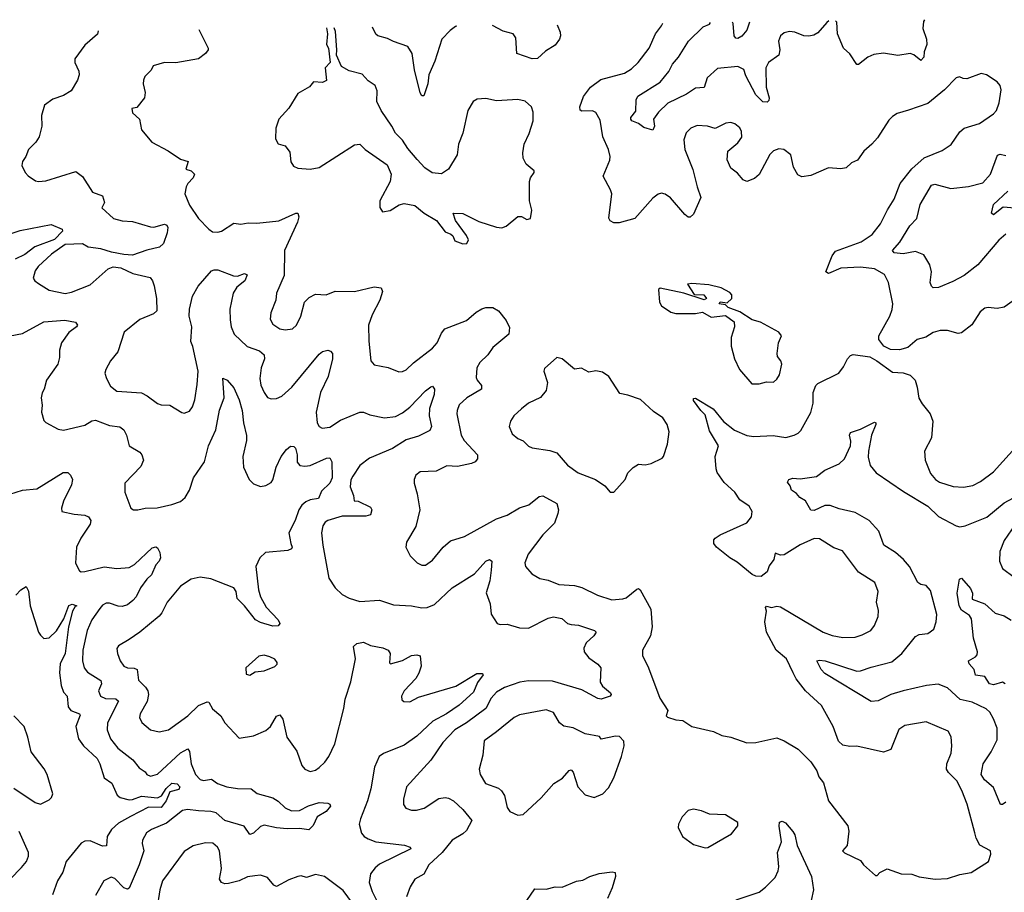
# Model space of a CAD drawing. Extents: x 1771496 to 1971148, y 471553 to 643630.
# Tile 275 of 656: x 1782989 to 1788536, y 637291 to 642206. Entities that reach past the tile are written whole.
import ezdxf

# ---------------------------------------------------------------- set-up
doc = ezdxf.new("R2010")
doc.units = 0

msp = doc.modelspace()

# ---------------------------------------------------------------- linework, layer by layer
at = {"layer": '0CON10XD'}
for points in [[(1787791.4, 640995), (1787838.9, 641055), (1787876.7, 641135), (1787914.4, 641195), (1787948, 641282), (1788014.7, 641365.3), (1788085, 641427.1), (1788185, 641468.8), (1788236.8, 641503.2), (1788285, 641573.3), (1788310, 641595), (1788395, 641621.4), (1788473.8, 641675), (1788492.5, 641695), (1788506.4, 641736.4), (1788518.7, 641811.3), (1788512.9, 641835), (1788495, 641855.7), (1788435, 641894.2), (1788405, 641902.9), (1788325, 641873.3), (1788303.6, 641873.6), (1788283, 641883), (1788265, 641878.8), (1788199.3, 641810.7), (1788105, 641734), (1787996.2, 641696.2), (1787932.7, 641677.3), (1787905, 641661.2), (1787885, 641640), (1787820.5, 641539.5), (1787790, 641505), (1787744.2, 641465), (1787708.8, 641415), (1787675, 641398.8), (1787645, 641372), (1787615, 641366.2), (1787545, 641370.8), (1787445, 641328.6), (1787395, 641320), (1787372.3, 641332.3), (1787348.8, 641375), (1787333.3, 641445), (1787293.9, 641473.9), (1787265, 641478.8), (1787235, 641466), (1787215, 641446.2), (1787155, 641333.8), (1787128.3, 641311.7), (1787085, 641293.8), (1787065, 641303.8), (1787031.7, 641341.7), (1786995, 641368.6), (1786973.4, 641416.6), (1786977.5, 641465), (1787035, 641512), (1787056.6, 641543.4), (1787055.8, 641575), (1787046.1, 641596.1), (1787018.3, 641618.3), (1786995, 641625.7), (1786966.8, 641623.2), (1786907.3, 641592.7), (1786864.2, 641605.8), (1786805, 641608.9), (1786768.8, 641595), (1786742.6, 641567.4), (1786730.7, 641529.3), (1786735.6, 641475), (1786781.4, 641361.4), (1786804.6, 641264.6), (1786825.6, 641205), (1786785, 641110), (1786765, 641094), (1786755, 641094.2), (1786735, 641109.2), (1786655, 641203.1), (1786625, 641223.1), (1786605, 641227.8), (1786585, 641223.1), (1786555, 641200), (1786454, 641086), (1786365, 641060.8), (1786335, 641061.2), (1786315, 641073.3), (1786308, 641088), (1786324.2, 641225), (1786317.9, 641247.9), (1786275.6, 641325), (1786312.9, 641415), (1786314.4, 641435), (1786305.5, 641475), (1786274, 641545), (1786258.9, 641638.9), (1786235, 641682.9), (1786215, 641691.8), (1786155, 641690), (1786145.7, 641695.7), (1786144.5, 641715), (1786165, 641772.5), (1786205, 641825.6), (1786262.2, 641867.8), (1786395, 641904.4), (1786435, 641928.1), (1786472.5, 641965), (1786534.4, 642045.6), (1786570, 642125), (1786605, 642171.2), (1786611.7, 642185.4)], [(1787547.3, 642198.2), (1787535, 642190), (1787485, 642132), (1787462.4, 642117.6), (1787435, 642111.9), (1787405.7, 642114.3), (1787355, 642135.6), (1787325, 642139.4), (1787295, 642131.9), (1787275.4, 642114.6), (1787264.3, 642085), (1787271.5, 642035), (1787265.6, 642005), (1787207.1, 641965), (1787192.7, 641935), (1787193.9, 641825), (1787210, 641765), (1787208.8, 641751.2), (1787199.7, 641740.3), (1787175, 641743.6), (1787135, 641781.8), (1787079.1, 641889.1), (1787067.9, 641925), (1787035, 641941.7), (1786919.1, 641930.9), (1786861.5, 641878.5), (1786845, 641824.3), (1786795, 641819.6), (1786745, 641786.8), (1786639.1, 641735), (1786587.1, 641685), (1786559.6, 641645), (1786565.4, 641605), (1786555, 641583.8), (1786505, 641598.6), (1786475, 641620), (1786436.7, 641635), (1786431.2, 641645), (1786432, 641655), (1786459.5, 641690.5), (1786461.2, 641755), (1786471.9, 641775), (1786596, 641854), (1786645.7, 641914.3), (1786666.6, 641955), (1786700.7, 641995), (1786757.3, 642085), (1786838.6, 642165), (1786875, 642180), (1786880.7, 642189.1)], [(1787099.7, 642192.1), (1787085, 642146), (1787057.1, 642112.9), (1787035, 642100), (1787022.4, 642102.4), (1787014.5, 642114.5), (1787008.5, 642185), (1787004.6, 642190.8)], [(1788085.4, 642205.5), (1788080.8, 642195), (1788075.8, 642155), (1788096.7, 642095), (1788100, 642065), (1788084.2, 642025), (1788082.2, 641995), (1788066.2, 641975), (1788025, 642007.1), (1788005, 642014.4), (1787935.6, 642004.4), (1787855, 642016.5), (1787800.3, 642010.3), (1787766.2, 641995), (1787715, 641952.5), (1787705, 641952.5), (1787665, 642013.3), (1787628.8, 642045), (1787596.2, 642125), (1787591.7, 642191.7), (1787585.3, 642198.7)], [(1783431.3, 642142), (1783426.5, 642123.5), (1783355, 642061.5), (1783299.5, 641985), (1783299.4, 641965), (1783321.1, 641915), (1783323.1, 641895), (1783314.4, 641865.6), (1783278.8, 641805), (1783235, 641779.2), (1783175, 641757.5), (1783127.5, 641725), (1783111.2, 641665), (1783113.8, 641605), (1783098.8, 641545), (1783080, 641515), (1783038.8, 641475), (1783023.3, 641435), (1783004.1, 641405.9), (1783001.2, 641385), (1783020, 641345), (1783036.8, 641326.8), (1783078.1, 641298.1), (1783095, 641294.3), (1783135, 641297.8), (1783305, 641349.6), (1783342.7, 641322.7), (1783398.5, 641235), (1783455, 641213.8), (1783466.5, 641175), (1783451.4, 641145), (1783516.9, 641085), (1783565, 641072.5), (1783625, 641068.2), (1783725, 641038.7), (1783745, 641037.8), (1783805, 641053.1), (1783817.4, 641047.4), (1783823.1, 641035), (1783820, 641005), (1783799.2, 640945), (1783776.6, 640923.4), (1783705, 640907.5), (1783625, 640879.5), (1783575, 640882.2), (1783505, 640895.5), (1783445.3, 640915.3), (1783375, 640924.1), (1783342.8, 640942.7), (1783245, 640940), (1783168.2, 640885), (1783091.9, 640815), (1783075, 640791.2), (1783065, 640750), (1783073.8, 640735), (1783095, 640718.8), (1783155, 640682.9), (1783245, 640663.3), (1783281.2, 640671.2), (1783385, 640713.1), (1783487.8, 640802.2), (1783515, 640814.4), (1783557.9, 640807.9), (1783626.8, 640776.8), (1783722.9, 640752.9), (1783737.1, 640735), (1783746.4, 640706.4), (1783759.4, 640635), (1783762, 640565), (1783741.7, 640548.3), (1783665, 640517.1), (1783578, 640445), (1783540.8, 640335), (1783500, 640285), (1783473.8, 640235), (1783468.8, 640215), (1783478, 640185), (1783500.9, 640140.9), (1783535, 640114), (1783675, 640103.1), (1783707, 640087), (1783765, 640043.8), (1783785, 640036.2), (1783835, 640034), (1783902.3, 639992.3), (1783915, 639990), (1783945, 640000), (1783962, 640025), (1783975.7, 640065), (1783988.9, 640151.1), (1783994.3, 640225.7), (1783963.6, 640365), (1783952.4, 640392.4), (1783957.9, 640475), (1783943.3, 640535), (1783945.5, 640575), (1783962.4, 640647.6), (1783994.7, 640705.3), (1784069.7, 640790.3), (1784085, 640797.5), (1784105, 640797.1), (1784192.5, 640762.5), (1784215, 640761.2), (1784255, 640775.4), (1784269.3, 640769.3), (1784257.5, 640735), (1784211.5, 640698.5), (1784191.6, 640665), (1784172, 640575), (1784173.4, 640515), (1784180, 640475), (1784196.2, 640435), (1784270.8, 640365), (1784339.9, 640339.9), (1784365, 640318.8), (1784367.5, 640295), (1784349.5, 640245), (1784340.6, 640185), (1784347.6, 640147.6), (1784366.4, 640106.4), (1784385, 640078), (1784405, 640069.2), (1784435, 640071.4), (1784465, 640084.3), (1784521.5, 640135), (1784675, 640322.5), (1784695, 640335.8), (1784725, 640343.8), (1784738.8, 640338.8), (1784751.2, 640325), (1784750, 640295), (1784726.9, 640195), (1784683.2, 640105), (1784659.2, 639995), (1784664, 639934), (1784675, 639914.3), (1784693.3, 639905), (1784735, 639911.3), (1784795, 639950.7), (1784905, 639994.3), (1784925, 639995.8), (1784960.9, 639980.9), (1785042.9, 639962.9), (1785105, 639970), (1785145, 639990.4), (1785186.8, 640023.2), (1785275, 640115.6), (1785305, 640138), (1785315, 640141.2), (1785325.5, 640124.5), (1785323.9, 640095), (1785296.4, 640015), (1785294.7, 639974.7), (1785308.2, 639915), (1785298.9, 639891.1), (1785235, 639860), (1785165, 639838.7), (1785089.7, 639790.3), (1784960, 639735), (1784905.4, 639695), (1784864.6, 639635), (1784855, 639613.3), (1784850.5, 639575), (1784869.4, 639525), (1784872.5, 639495), (1784895, 639494), (1784965, 639459.4), (1784972.5, 639445), (1784965, 639417.5), (1784939.3, 639409.3), (1784805, 639410), (1784725, 639384.2), (1784710, 639375), (1784695.8, 639355), (1784689.4, 639315), (1784696.4, 639245), (1784730.2, 639060.2), (1784765.8, 639005), (1784805, 638968.6), (1784845, 638946.9), (1784905, 638928.1), (1785015, 638935.6), (1785095, 638910.6), (1785195, 638903.8), (1785255, 638892.1), (1785285, 638894.6), (1785325, 638911.2), (1785424.3, 639005.7), (1785550, 639085), (1785614.4, 639155), (1785635, 639165.4), (1785647.8, 639155), (1785644.5, 639105), (1785636.4, 639045), (1785616.9, 638976.9), (1785638.2, 638915), (1785645, 638856.7), (1785678.8, 638805), (1785695, 638798.6), (1785735, 638801.3), (1785805, 638780), (1785855, 638778.6), (1785965, 638835.6), (1785995, 638841.8), (1786043.1, 638833.1), (1786075.4, 638805.4), (1786095, 638798.5), (1786136.2, 638796.2), (1786227.5, 638765), (1786235.9, 638755.9), (1786223.8, 638735), (1786180.8, 638695), (1786166.2, 638665), (1786168, 638645), (1786195, 638610.8), (1786246, 638576), (1786263.3, 638555), (1786259.4, 638475), (1786272.1, 638452.1), (1786317.1, 638415), (1786320.8, 638405), (1786314.4, 638395.6), (1786265, 638378.8), (1786245, 638381.5), (1786155, 638430.3), (1785989.4, 638479.4), (1785855, 638482.4), (1785805.7, 638474.3), (1785719.2, 638445), (1785675, 638417.5), (1785645, 638384.4), (1785614.8, 638325.2), (1785505.5, 638245), (1785439.1, 638205), (1785372.3, 638135), (1785305, 638034.2), (1785168, 637885), (1785150, 637815), (1785151.2, 637785), (1785164.2, 637764.2), (1785195, 637754), (1785224.2, 637754.2), (1785266.3, 637763.7), (1785350.8, 637819.2), (1785385, 637824.6), (1785405, 637821.2), (1785432.9, 637805), (1785485, 637757.1), (1785535.5, 637695), (1785505, 637639.1), (1785485, 637620.4), (1785425, 637584.3), (1785368.9, 637515), (1785293.1, 637445), (1785265, 637393.1), (1785215, 637364), (1785189.3, 637320.7), (1785167.8, 637265)], [(1783997.3, 642149.8), (1784050, 642045), (1784051.2, 642035), (1784035.5, 642014.5), (1783995, 641984.4), (1783867.3, 641962.7), (1783803.6, 641963.6), (1783740, 641945), (1783729.3, 641920.7), (1783693.8, 641886.2), (1783686.2, 641865), (1783684, 641845), (1783696.2, 641795), (1783691.2, 641765), (1783649.3, 641710.7), (1783620, 641705), (1783625, 641680), (1783663.3, 641645), (1783674, 641585), (1783732.5, 641515), (1783825, 641467.8), (1783895, 641420.8), (1783937.5, 641407.5), (1783923.9, 641363.9), (1783955, 641353.8), (1783973.8, 641335), (1783965.6, 641315), (1783936.6, 641283.4), (1783925.6, 641265), (1783919.2, 641225), (1783945, 641160), (1783995.8, 641085.8), (1784053.8, 641025), (1784075, 641010.8), (1784105, 641008.1), (1784125, 641014.4), (1784195, 641059.2), (1784234.4, 641054.4), (1784275, 641062.2), (1784325, 641060), (1784447.6, 641072.4), (1784545, 641116), (1784555.7, 641115.7), (1784561.1, 641095), (1784554.5, 641065), (1784479.5, 640905), (1784478.1, 640765), (1784435.8, 640665), (1784432, 640625), (1784403.8, 640555), (1784399.3, 640519.3), (1784415, 640490), (1784453.3, 640465), (1784485, 640458.6), (1784525, 640464.3), (1784547.5, 640485), (1784572.5, 640535), (1784592.5, 640615), (1784618.9, 640641.1), (1784655, 640660), (1784715, 640656.7), (1784765, 640676.7), (1784875, 640674.2), (1784985, 640701.1), (1785025.6, 640695.6), (1785033.1, 640675), (1785017.8, 640625), (1784975, 640542.5), (1784954.2, 640485), (1784955.6, 640395), (1784967.5, 640285), (1784985, 640261.2), (1785065, 640246.9), (1785125, 640222.9), (1785145, 640223.1), (1785165, 640233.1), (1785206.8, 640273.2), (1785315, 640355.6), (1785341.1, 640385), (1785365, 640440), (1785384, 640465), (1785505, 640510.8), (1785560.9, 640559.1), (1785592.1, 640577.9), (1785615, 640584.2), (1785655, 640583.8), (1785686.2, 640565), (1785729.3, 640510.7), (1785747.3, 640472.7), (1785743.3, 640435), (1785655, 640359.6), (1785625, 640318.2), (1785580.8, 640275), (1785564.7, 640245), (1785560.5, 640190.5), (1785565.6, 640175), (1785590.6, 640145), (1785590.8, 640125), (1785507.1, 640075), (1785465, 640035.8), (1785452.5, 640005), (1785451.4, 639985), (1785475.4, 639865.4), (1785493.5, 639835), (1785567.8, 639755), (1785568.6, 639731.4), (1785555.4, 639714.6), (1785533.3, 639705), (1785455, 639689.2), (1785395, 639691.8), (1785335, 639663.1), (1785245, 639658), (1785220.5, 639639.5), (1785210, 639615), (1785210, 639595), (1785228, 639535), (1785242, 639445), (1785219.7, 639350.3), (1785167.7, 639262.3), (1785163.3, 639235), (1785188.8, 639185), (1785227.3, 639147.3), (1785255, 639133.8), (1785275, 639134), (1785315, 639161.2), (1785374.2, 639235), (1785415, 639270.8), (1785495, 639294), (1785675, 639393.4), (1785734.7, 639415.3), (1785805, 639456.2), (1785857.1, 639472.9), (1785915, 639520.8), (1785935, 639522.9), (1786015, 639480), (1786024, 639445), (1786020, 639425), (1786000.6, 639369.4), (1785935, 639304.2), (1785852.5, 639195), (1785834.1, 639145.9), (1785838.8, 639125), (1785873.3, 639085), (1785918.3, 639058.3), (1785965, 639048.6), (1786025, 639023.6), (1786115, 639018.2), (1786155, 639007.8), (1786243.3, 638965), (1786325, 638938.1), (1786387.2, 638942.8), (1786405, 638949.4), (1786465, 638998.8), (1786475, 639001.2), (1786485, 638993.8), (1786543.3, 638885), (1786551.4, 638785), (1786542, 638735), (1786497.5, 638655), (1786498, 638625), (1786531.2, 638555), (1786594.5, 638384.5), (1786640, 638315), (1786630, 638285), (1786637.7, 638277.7), (1786685, 638261.5), (1786725, 638258.1), (1786775, 638224.3), (1786897.2, 638197.2), (1786945, 638174.4), (1786994.5, 638164.5), (1787085, 638132.5), (1787135, 638134.2), (1787255, 638161.2), (1787295, 638144), (1787375, 638097.1), (1787445.2, 638025.2), (1787478.9, 637975), (1787490.7, 637940.7), (1787517.4, 637907.4), (1787546, 637806), (1787654.2, 637665), (1787660, 637635), (1787650, 637555), (1787623.9, 637523.9), (1787635, 637512.5), (1787725, 637470), (1787742.5, 637445), (1787810, 637385), (1787820, 637385), (1787835, 637402.5), (1787875, 637423.3), (1787955, 637394.2), (1788015, 637392.5), (1788055, 637377.5), (1788145.8, 637364.2), (1788215, 637369.2), (1788285, 637391.4), (1788348.7, 637401.3), (1788446.6, 637463.4), (1788460, 637505), (1788457.5, 637525), (1788397, 637557), (1788376.9, 637595), (1788368.9, 637625), (1788326.3, 637786.3), (1788296.9, 637865), (1788268.9, 637918.9), (1788220.8, 637965), (1788210.6, 637985), (1788211.5, 638015), (1788235.6, 638075), (1788240.6, 638115), (1788237, 638167), (1788219.1, 638199.1), (1788095, 638250), (1787975, 638230.8), (1787941.7, 638208.3), (1787895.8, 638095), (1787855, 638080), (1787705, 638113.3), (1787665, 638111.2), (1787625, 638120), (1787601.7, 638141.7), (1787572, 638225), (1787505, 638342), (1787414.7, 638424.7), (1787362.9, 638492.9), (1787346, 638526), (1787307.9, 638605), (1787250.6, 638655), (1787196.6, 638755), (1787186.5, 638815), (1787196.2, 638875), (1787190, 638895), (1787195, 638902.5), (1787224, 638894), (1787255, 638901.9), (1787275, 638898.1), (1787515, 638756.7), (1787566.4, 638736.4), (1787625, 638725.6), (1787695, 638728.6), (1787735, 638740), (1787783.8, 638765), (1787805, 638793.3), (1787825.7, 638845), (1787827, 638877), (1787816.2, 638925), (1787825.7, 638985.7), (1787805.8, 639035), (1787715, 639094), (1787624.3, 639214.3), (1787575, 639231.4), (1787495, 639281.1), (1787464.2, 639284.2), (1787385, 639247.8), (1787295, 639191.9), (1787275, 639189.2), (1787245, 639200), (1787236.7, 639165), (1787210.9, 639129.1), (1787200, 639095), (1787165, 639070), (1787135, 639070.8), (1787115, 639080), (1787030.9, 639150.9), (1786989.2, 639175), (1786914.2, 639235), (1786900, 639255), (1786898.8, 639275), (1786906.2, 639285), (1786935, 639304.2), (1787085, 639371.2), (1787111.2, 639405), (1787116, 639435), (1787098.8, 639465), (1787045, 639501.4), (1787016.9, 639545), (1786958.2, 639598.2), (1786918.5, 639655), (1786911.8, 639675), (1786907.1, 639745), (1786926.3, 639805), (1786875, 639890), (1786850.7, 639980.7), (1786826.4, 640005), (1786785, 640061.2), (1786785, 640072.5), (1786795, 640074), (1786895, 640013.8), (1786952.8, 639942.8), (1787015, 639894.5), (1787085, 639863.8), (1787125, 639857.9), (1787233, 639863), (1787305, 639851.4), (1787352.5, 639865), (1787375, 639876), (1787389.1, 639890.9), (1787446.2, 639993.8), (1787458.5, 640045), (1787458.1, 640105), (1787474.3, 640145), (1787485, 640155.6), (1787603.8, 640215), (1787629.7, 640250.3), (1787652, 640295), (1787668.8, 640315), (1787685, 640320), (1787777.1, 640307.1), (1787817.5, 640285), (1787905, 640221.2), (1787965, 640215.6), (1788005, 640204.2), (1788034.3, 640175), (1788045.6, 640135.6), (1788054.4, 640074.4), (1788072.4, 640042.4), (1788118.6, 639985), (1788132.5, 639945), (1788125, 639850), (1788086.7, 639775), (1788090, 639725), (1788119.1, 639649.1), (1788147.5, 639615), (1788171.2, 639601.2), (1788247, 639577), (1788305, 639571.9), (1788357.4, 639582.6), (1788402, 639605), (1788475, 639658), (1788615, 639814.2)], [(1784717.7, 642159.6), (1784722.5, 642125), (1784716.4, 642066.4), (1784727.5, 642045), (1784737.5, 641965), (1784710, 641935), (1784716.2, 641863.8), (1784695, 641851.2), (1784644.3, 641855.7), (1784621.7, 641828.3), (1784555, 641790), (1784505, 641708), (1784448.8, 641645), (1784431.2, 641595), (1784428.8, 641535), (1784445, 641506.2), (1784485, 641496), (1784509.7, 641459.7), (1784515.7, 641405), (1784530.3, 641380.3), (1784555, 641368.8), (1784625, 641364.2), (1784675, 641373.3), (1784875, 641500), (1784905, 641503.8), (1784935, 641473.8), (1785058.1, 641388.1), (1785081.2, 641335), (1785076, 641295), (1785017.5, 641185), (1785018.3, 641148.3), (1785033, 641123), (1785075, 641130), (1785127.3, 641162.7), (1785155, 641170), (1785215, 641158.8), (1785267.5, 641115), (1785337.5, 641075), (1785385, 641010), (1785418.3, 640998.3), (1785428.3, 640988.3), (1785440.7, 640960.7), (1785485, 640942.5), (1785507.5, 640945), (1785516.7, 640965), (1785505, 640990), (1785443.9, 641073.9), (1785430, 641115), (1785485, 641113.3), (1785575, 641069.2), (1785675, 641036.2), (1785705, 641034), (1785728.3, 641041.7), (1785795, 641096.7), (1785816.4, 641096.4), (1785845, 641080), (1785866.7, 641085), (1785873.6, 641133.6), (1785861.2, 641185), (1785860.8, 641295), (1785866, 641314), (1785887.5, 641345), (1785887.5, 641355), (1785841.7, 641391.7), (1785825.8, 641425), (1785822.5, 641455), (1785831.4, 641505), (1785858.8, 641565), (1785880.8, 641635), (1785882, 641685), (1785871.2, 641715), (1785836.4, 641746.4), (1785795.7, 641755.7), (1785675, 641748.9), (1785615, 641762), (1785565, 641758.8), (1785543.8, 641745), (1785512.5, 641695), (1785484.5, 641565.5), (1785460.6, 641505), (1785454, 641445), (1785405, 641363.8), (1785365, 641338), (1785312.7, 641342.7), (1785270.3, 641370.3), (1785227.6, 641417.6), (1785175, 641480), (1785145, 641526.7), (1785105.7, 641565.7), (1785085, 641606.7), (1785024.5, 641694.5), (1785000, 641745), (1785002.5, 641805), (1784990.8, 641835), (1784952.1, 641862.1), (1784918.3, 641898.3), (1784845, 641916.7), (1784801.7, 641941.7), (1784772.5, 642005), (1784776, 642035), (1784768.3, 642138.3), (1784760.1, 642160.2)], [(1785451.5, 642169.6), (1785443.1, 642166.9), (1785413.5, 642145), (1785366.7, 642095), (1785327.2, 641972.8), (1785294.2, 641895), (1785287.3, 641845), (1785265, 641776.7), (1785255, 641776.2), (1785245, 641793.3), (1785212.2, 641922.3), (1785200.4, 642015), (1785175, 642054.5), (1785095, 642081.8), (1785060.5, 642100.5), (1785005.3, 642115.3), (1784995, 642124.3), (1784977, 642163.1)], [(1786015.9, 642177.3), (1786032.5, 642135), (1786035.6, 642115), (1786030, 642095), (1786005, 642061.9), (1785950.8, 642029.2), (1785905, 641986.9), (1785875, 641985.6), (1785790, 642015), (1785783.8, 642103.8), (1785768, 642125), (1785711.7, 642141.7), (1785653.1, 642172.3)], [(1788545, 640997.8), (1788505, 640964.4), (1788386, 640824), (1788309.2, 640765), (1788245, 640731.2), (1788165, 640697.1), (1788135, 640696.2), (1788124.5, 640704.5), (1788118.1, 640725), (1788125.6, 640785), (1788115.7, 640825), (1788081.5, 640881.5), (1788035, 640900.5), (1787965, 640886.9), (1787915, 640892.5), (1787906, 640905), (1787947.8, 640952.2), (1788004, 641045), (1788043.3, 641085), (1788062.1, 641165), (1788125, 641274.3), (1788145, 641280), (1788235, 641254.6), (1788333.3, 641266.7), (1788415, 641287.1), (1788456.9, 641335), (1788497.7, 641442.3), (1788512.8, 641447.2), (1788545, 641441.2)], [(1788594.7, 641144.7), (1788530, 641150), (1788475, 641106.7), (1788462.5, 641115), (1788474.3, 641165), (1788555, 641239.1)], [(1782890, 640985), (1782991.2, 641018.8), (1783165, 641052.2), (1783227.5, 641025), (1783228.8, 641015), (1783185, 640967.3), (1783073.8, 640926.2), (1783017.5, 640882.5), (1782962.9, 640857.1)], [(1788585, 640622.5), (1788533.9, 640586.1), (1788495, 640578.8), (1788445, 640583.8), (1788425, 640580), (1788399.2, 640560.8), (1788352.4, 640487.6), (1788295, 640441.4), (1788275, 640438.6), (1788215, 640455.7), (1788175, 640455.7), (1788135, 640442.9), (1788092.6, 640417.4), (1788045, 640403.6), (1787991.3, 640358.7), (1787945, 640346), (1787895, 640348.8), (1787856.4, 640366.4), (1787828.8, 640405), (1787828, 640425), (1787891.4, 640535), (1787904.1, 640574.1), (1787906.7, 640605), (1787883.1, 640725), (1787861.3, 640771.3), (1787805, 640801.5), (1787725, 640811.6), (1787615, 640806.3), (1787545, 640776.5), (1787529.4, 640785), (1787565.9, 640875), (1787585, 640902.7), (1787729.2, 640955), (1787791.4, 640995)], [(1787155, 640153.8), (1787195, 640166.7), (1787235, 640163.3), (1787255, 640180), (1787270, 640205), (1787282.5, 640265), (1787276, 640285), (1787258.3, 640308.3), (1787256.2, 640325), (1787263.9, 640386.1), (1787280, 640425), (1787265.8, 640445), (1787162.1, 640502.1), (1787114.6, 640514.6), (1787045, 640560), (1786980, 640585), (1786965, 640600), (1786930, 640605), (1786935, 640616.7), (1786975, 640610), (1787000, 640635), (1787000, 640655), (1786989.3, 640669.3), (1786940, 640695), (1786871.7, 640711.7), (1786775, 640718.8), (1786750, 640715), (1786787.5, 640657.5), (1786842.5, 640655), (1786857.5, 640635), (1786845, 640627.5), (1786730, 640665), (1786597, 640693), (1786587.5, 640685), (1786593.8, 640615), (1786605, 640593.3), (1786657.7, 640557.7), (1786685, 640551.2), (1786795, 640550), (1786835, 640558.8), (1786885, 640530), (1786965, 640540), (1787013, 640503), (1787016.4, 640476.4), (1786997.5, 640415), (1786995.9, 640365.9), (1787016.2, 640295), (1787043.8, 640235), (1787113.3, 640155), (1787155, 640153.8)], [(1782855, 640410.8), (1783005, 640438.1), (1783125, 640504.5), (1783243.6, 640513.6), (1783302.3, 640502.3), (1783313.3, 640485), (1783308.8, 640475), (1783265.5, 640444.5), (1783224.4, 640385), (1783211.9, 640345), (1783212.7, 640302.7), (1783204.3, 640265), (1783139.4, 640175), (1783127.1, 640125), (1783115.6, 640104.4), (1783108.6, 640075), (1783115.6, 640035), (1783111.9, 639995), (1783125, 639947.5), (1783135.9, 639935.9), (1783205, 639899.4), (1783235, 639893.1), (1783355, 639922.7), (1783395, 639946.2), (1783415, 639949.2), (1783495, 639920.4), (1783553.3, 639913.3), (1783575, 639895.7), (1783590.9, 639865), (1783604.5, 639804.5), (1783665, 639770), (1783677.5, 639755), (1783685.5, 639725.5), (1783671.2, 639688.8), (1783580, 639595), (1783580.8, 639545), (1783614.3, 639454.3), (1783630, 639445), (1783655, 639444.3), (1783695, 639454.4), (1783763.4, 639456.6), (1783845.6, 639474.4), (1783895, 639491.4), (1783921.4, 639515), (1783944.4, 639555), (1783967.8, 639625), (1784030, 639715), (1784052.1, 639805), (1784092.9, 639895), (1784115, 640006.7), (1784140.4, 640075), (1784133.8, 640186.2), (1784156.7, 640175), (1784195, 640131.2), (1784224.7, 640064.7), (1784241.5, 640005), (1784248.8, 639935), (1784266.1, 639863.9), (1784266, 639835), (1784246.4, 639745), (1784250, 639685), (1784282.2, 639615), (1784305, 639590.8), (1784345, 639575.8), (1784375, 639582.5), (1784405, 639598), (1784415, 639613.3), (1784433.6, 639685), (1784461.5, 639745), (1784491.1, 639785), (1784515, 639802.9), (1784532.3, 639802.3), (1784542.7, 639792.7), (1784551.9, 639755), (1784552.5, 639712.5), (1784567.5, 639695), (1784595, 639690), (1784625, 639694.2), (1784716.7, 639736.7), (1784735, 639737.5), (1784747.5, 639715), (1784748, 639625), (1784735.4, 639595), (1784689.4, 639550.6), (1784671.8, 639508.2), (1784625, 639500.9), (1784600.7, 639489.3), (1784578.8, 639471.2), (1784560.5, 639445), (1784540.4, 639385), (1784505.4, 639315), (1784515.9, 639255.9), (1784522.9, 639235), (1784519.2, 639225), (1784498.8, 639215), (1784372.9, 639205), (1784341.1, 639175), (1784318.9, 639125), (1784334, 638995), (1784344.7, 638955), (1784377.1, 638897.1), (1784444, 638825), (1784453.8, 638805), (1784445, 638792), (1784415, 638789.5), (1784345, 638810), (1784317.5, 638825), (1784254.7, 638904.7), (1784214.6, 638944.6), (1784208.5, 638985), (1784195, 639005.4), (1784064.5, 639055.5), (1784005, 639066), (1783955, 639054.6), (1783894.7, 639015.3), (1783818.5, 638925), (1783790, 638865), (1783774, 638846), (1783665.8, 638755), (1783605, 638714.4), (1783545, 638678.8), (1783535.8, 638664.2), (1783539.4, 638635), (1783554.4, 638595), (1783575.7, 638565), (1783595, 638554.6), (1783633, 638553), (1783651.2, 638545), (1783657.1, 638485), (1783696.8, 638446.8), (1783710.5, 638425), (1783713.8, 638405), (1783706.2, 638365), (1783667.1, 638295), (1783664.3, 638275), (1783676.6, 638246.6), (1783725, 638205.8), (1783775, 638194.4), (1783826.2, 638205), (1783935, 638285.5), (1783995, 638343.6), (1784045, 638364.4), (1784055, 638361.9), (1784075, 638324), (1784121.2, 638285), (1784143.8, 638245), (1784225, 638158.8), (1784305, 638172.5), (1784375, 638201.9), (1784402.2, 638225), (1784435, 638282), (1784455, 638290), (1784470.5, 638265), (1784493.8, 638165), (1784549.5, 638085), (1784578, 638005), (1784594.5, 637984.5), (1784625, 637970.6), (1784655, 637979.4), (1784675, 637993.1), (1784707.1, 638022.9), (1784729.5, 638055), (1784763.9, 638126.1), (1784814.7, 638325), (1784821.7, 638378.3), (1784854.2, 638475.8), (1784880.8, 638605), (1784870, 638675), (1784888, 638692), (1784925, 638700), (1784965, 638680), (1785035, 638668), (1785064.1, 638654.1), (1785076.2, 638635), (1785072.5, 638582.5), (1785078.3, 638578.3), (1785145, 638595.8), (1785195, 638624.3), (1785225, 638628), (1785245, 638622.5), (1785250, 638565), (1785237.5, 638525), (1785220, 638495), (1785154.4, 638425), (1785139.2, 638395), (1785141.2, 638375), (1785153.3, 638365), (1785186.5, 638363.5), (1785235, 638389.1), (1785445, 638451.9), (1785563.9, 638523.9), (1785593.6, 638523.6), (1785600, 638515), (1785568.5, 638471.5), (1785545, 638417.7), (1785465, 638343.8), (1785393.3, 638295), (1785315.6, 638255), (1785225, 638170), (1785155, 638119.6), (1785038.3, 638071.7), (1785014.3, 638055), (1784988.2, 637995), (1784967.1, 637872.9), (1784948.9, 637805), (1784908.1, 637705), (1784901.4, 637675), (1784914.5, 637624.5), (1784930, 637605), (1784951.5, 637591.5), (1784994.7, 637574.7), (1785155.7, 637555.7), (1785187.5, 637545), (1785192.5, 637535), (1785015, 637448.9), (1784990.9, 637429.1), (1784965.4, 637395), (1784958.2, 637345), (1784973.9, 637295), (1785004.1, 637235)], [(1786335, 639543.8), (1786400, 639615), (1786415, 639652.5), (1786445, 639683.3), (1786475, 639701.2), (1786511.7, 639698.3), (1786546.4, 639706.4), (1786607.5, 639735), (1786615.6, 639745), (1786638.1, 639815), (1786648.1, 639885), (1786635.8, 639925), (1786612.7, 639962.7), (1786558.5, 639998.5), (1786485.9, 640065.9), (1786415, 640091.1), (1786369.8, 640099.8), (1786306.7, 640195), (1786271.2, 640221.2), (1786235, 640227.5), (1786195, 640220), (1786153, 640243), (1786115, 640237.5), (1786045, 640296), (1786015, 640303.3), (1785945, 640240), (1785941.2, 640225), (1785961.7, 640161.7), (1785955, 640116.7), (1785921.7, 640078.3), (1785855, 640045.4), (1785815, 640014.4), (1785772.9, 639975), (1785753.6, 639943.6), (1785745.8, 639915), (1785763.2, 639873.2), (1785795, 639846), (1785825, 639833.8), (1785855, 639803.8), (1785875, 639794.2), (1785975, 639779.4), (1786013.8, 639765), (1786075, 639695.8), (1786135, 639652.9), (1786233.3, 639615), (1786285, 639580), (1786315, 639543.8), (1786335, 639543.8)], [(1788545, 637798.6), (1788525, 637785.7), (1788515, 637786), (1788475, 637880.6), (1788423.5, 637925), (1788405.5, 637955), (1788415.6, 638015), (1788461.7, 638081.7), (1788495, 638150), (1788495.5, 638214.5), (1788475, 638268.6), (1788453.6, 638305), (1788434.2, 638324.2), (1788355, 638362), (1788286, 638376), (1788215, 638441.5), (1788162.7, 638462.7), (1788096.4, 638456.4), (1787965, 638424.7), (1787895.8, 638405), (1787825, 638368.2), (1787785, 638365.8), (1787525, 638522.9), (1787504, 638545), (1787480, 638595), (1787495, 638598.8), (1787525.8, 638594.2), (1787705, 638536.6), (1787725, 638537.8), (1787785, 638558.9), (1787901.2, 638588.8), (1787958, 638635), (1788035, 638732.2), (1788055, 638742.5), (1788105, 638748.1), (1788137.9, 638772.1), (1788152.5, 638815), (1788155.6, 638855), (1788119.8, 638989.8), (1788095, 639019.5), (1788065, 639024.6), (1788048.5, 639035), (1788001.5, 639125), (1787967.3, 639165), (1787921.9, 639205), (1787856.5, 639245), (1787829.3, 639325), (1787775, 639384.1), (1787695, 639430.4), (1787605, 639450), (1787555, 639468.8), (1787525, 639470), (1787465, 639442), (1787445, 639442.5), (1787416.4, 639496.4), (1787383.3, 639515), (1787365, 639536.2), (1787337.5, 639555), (1787330, 639580), (1787315, 639600), (1787321.2, 639615), (1787345, 639622.5), (1787385, 639618.6), (1787478.3, 639631.7), (1787525, 639668.6), (1787605, 639704.4), (1787635, 639732), (1787668.2, 639805), (1787671.5, 639831.5), (1787664.3, 639865), (1787669.2, 639880.8), (1787725, 639899.4), (1787805, 639938.8), (1787812.5, 639935), (1787811.2, 639925), (1787788.1, 639865), (1787770, 639775), (1787768.9, 639741.1), (1787780.5, 639695), (1787813.8, 639653.8), (1787967.5, 639547.5), (1788105.6, 639465), (1788165, 639408.2), (1788265, 639354.4), (1788285, 639349.4), (1788315, 639354.4), (1788436.5, 639403.5), (1788535, 639484.6), (1788587.9, 639512.1)], [(1782859.5, 639510.5), (1783005, 639555.6), (1783085, 639563.3), (1783234.1, 639655.9), (1783259.2, 639655), (1783275, 639640.6), (1783285.8, 639615), (1783281.3, 639585), (1783235, 639493.8), (1783224.2, 639455), (1783226.2, 639436.2), (1783295, 639420), (1783355, 639414.5), (1783376, 639405), (1783390, 639385), (1783386.5, 639365), (1783333.8, 639285), (1783309.5, 639235), (1783303.3, 639145), (1783325, 639101.2), (1783335, 639096), (1783355, 639098.1), (1783465, 639123.2), (1783535, 639114.7), (1783605, 639120), (1783635, 639137.9), (1783735, 639231.2), (1783755, 639236.6), (1783765, 639231.6), (1783778.3, 639205), (1783781.2, 639175), (1783775, 639155.5), (1783755, 639134.4), (1783731.6, 639078.4), (1783704.7, 639055), (1783669.6, 639005), (1783645.5, 638955), (1783626.6, 638933.4), (1783595, 638910.7), (1783565, 638901.1), (1783542.4, 638902.4), (1783495, 638919.4), (1783475, 638918.6), (1783455, 638907.1), (1783440.8, 638889.2), (1783395.3, 638824.7), (1783368.8, 638765), (1783344.6, 638655), (1783342.3, 638595), (1783352.7, 638555), (1783369.8, 638529.8), (1783445, 638484), (1783448.5, 638465), (1783432.5, 638425), (1783444.4, 638395), (1783472.8, 638382.8), (1783529.5, 638379.5), (1783545, 638366.7), (1783483.5, 638245), (1783481.1, 638205), (1783500.9, 638155), (1783542.3, 638102.3), (1783626.5, 638036.5), (1783661.8, 637991.8), (1783695, 637970), (1783705, 637954), (1783725, 637945.6), (1783765, 637955.5), (1783895, 638075.3), (1783935, 638099.2), (1783944.6, 638084.6), (1783953.9, 638015), (1783979.6, 637955), (1784005, 637925.5), (1784025, 637920.8), (1784068.5, 637928.5), (1784102.8, 637902.8), (1784155, 637885.3), (1784215, 637875.4), (1784292.9, 637872.9), (1784326.4, 637846.4), (1784415, 637822.7), (1784445, 637803.9), (1784485, 637766.9), (1784519.1, 637749.1), (1784565, 637751.8), (1784615, 637776.8), (1784675, 637796.5), (1784725, 637792.5), (1784736.7, 637786.7), (1784738.8, 637775), (1784716, 637745), (1784665, 637716.2), (1784642.3, 637667.7), (1784617.5, 637642.5), (1784565, 637650), (1784495, 637647.5), (1784435, 637653.3), (1784365, 637668.2), (1784345, 637661.9), (1784305, 637623.1), (1784285, 637616), (1784252.5, 637662.5), (1784145, 637695.3), (1784095, 637738.4), (1784065, 637746.7), (1783995, 637749), (1783933.4, 637756.6), (1783905, 637751.5), (1783815, 637680), (1783731.2, 637645), (1783702.5, 637625), (1783680, 637585), (1783678.6, 637565), (1783687.9, 637525), (1783661.5, 637445), (1783605, 637313.8), (1783595, 637307.5), (1783575.5, 637315.5), (1783525, 637368), (1783503.9, 637376.1), (1783462.5, 637355), (1783415, 637273.3)], [(1788617, 639393), (1788535, 639272.5), (1788509.8, 639210.2), (1788508.8, 639155), (1788525.8, 639115), (1788657.3, 639017.3)], [(1788540, 638465), (1788525, 638473.8), (1788475, 638460), (1788452.5, 638465), (1788425, 638506), (1788373.3, 638513.3), (1788366, 638545), (1788337.6, 638577.6), (1788334, 638595), (1788373.2, 638616.8), (1788382.1, 638627.9), (1788384.5, 638645), (1788361.8, 638721.7), (1788350.4, 638830.4), (1788338.8, 638848.8), (1788295, 638880), (1788281.2, 638905), (1788269.2, 638975), (1788283.3, 639055), (1788295, 639060), (1788345, 639002.5), (1788356, 638975), (1788355, 638942.5), (1788425, 638915.7), (1788485, 638863.8), (1788535, 638847.5), (1788573.8, 638823.8)], [(1782966.1, 638963.9), (1782995, 638993.8), (1783025, 639013.3), (1783037.3, 638987.3), (1783047.9, 638905), (1783095, 638756.2), (1783105, 638738.1), (1783125, 638721.1), (1783155, 638724.4), (1783195, 638763.3), (1783238.1, 638831.9), (1783265, 638906.1), (1783285, 638913.5), (1783310, 638905), (1783300.5, 638899.5), (1783286, 638874), (1783263.2, 638786.8), (1783243.8, 638635), (1783217.1, 638577.1), (1783213.6, 638526.4), (1783222.2, 638455), (1783235, 638418.6), (1783255.6, 638395), (1783262.3, 638335), (1783277.1, 638315), (1783325.7, 638295.7), (1783329.1, 638289.1), (1783304.6, 638225), (1783320.4, 638155), (1783347.1, 638115), (1783425.3, 638045), (1783440.6, 638015), (1783463.6, 637935), (1783506.7, 637905), (1783537.1, 637837.1), (1783555, 637824.6), (1783605, 637811.6), (1783625, 637813.2), (1783675, 637832.8), (1783765, 637821.9), (1783786.6, 637833.4), (1783813.1, 637875), (1783845, 637904.5), (1783875, 637902.5), (1783890.5, 637885), (1783885, 637870.6), (1783835, 637855.8), (1783814.1, 637805), (1783785, 637768.8), (1783715, 637769.6), (1783613.2, 637716.8), (1783545, 637680.3), (1783505.4, 637645), (1783481.4, 637605), (1783477.2, 637552.8), (1783455, 637551.4), (1783385, 637580.8), (1783355, 637578.1), (1783335, 637567.1), (1783249.7, 637465), (1783232.5, 637405), (1783201.9, 637355), (1783173.4, 637276.6)], [(1784285, 638513.3), (1784315, 638532.5), (1784365, 638538.8), (1784425, 638562), (1784438.8, 638575), (1784440, 638585), (1784425, 638603.3), (1784397.3, 638617.3), (1784365, 638625.7), (1784335, 638620.8), (1784263.3, 638555), (1784265, 638520), (1784285, 638513.3)], [(1785795, 637726), (1785825, 637729.2), (1785927.1, 637822.9), (1785997.1, 637902.9), (1786046.2, 637933.8), (1786085, 637977.5), (1786095, 637980), (1786107, 637967), (1786133.8, 637885), (1786175, 637838.8), (1786225, 637823.8), (1786274.1, 637845.9), (1786305, 637880), (1786335.5, 637934.5), (1786379.4, 638055), (1786394.4, 638115), (1786391.3, 638141.3), (1786367.5, 638167.5), (1786345, 638169.5), (1786263.9, 638153.9), (1786255, 638167.5), (1786175, 638184), (1786107, 638217), (1786055, 638226), (1786028.8, 638245), (1785995, 638303.8), (1785955, 638318.6), (1785805, 638291.1), (1785774.2, 638275), (1785675, 638194.5), (1785605.6, 638144.4), (1785597.4, 638062.6), (1785577.5, 637985), (1785582, 637955), (1785612.6, 637902.6), (1785686.6, 637876.6), (1785703, 637863), (1785720, 637835), (1785735, 637767.5), (1785750, 637745), (1785795, 637726)], [(1782955, 637877.5), (1783075, 637795.7), (1783105, 637787.5), (1783155, 637811.9), (1783167.8, 637825), (1783174.5, 637845), (1783143.8, 637955), (1783126.2, 637986.2), (1783052.5, 638082.5), (1783034.7, 638165), (1783013.9, 638223.9), (1782955, 638284.4)], [(1786850.7, 637540.7), (1786865, 637542.5), (1786999.1, 637620.9), (1787033.8, 637665), (1787033.6, 637683.6), (1786965, 637726.7), (1786875, 637730), (1786829.3, 637749.3), (1786785, 637758.1), (1786755, 637752), (1786721.2, 637715), (1786700, 637675), (1786698.8, 637655), (1786722, 637605), (1786785, 637559.2), (1786850.7, 637540.7)], [(1787025, 637248.6), (1787155, 637291.4), (1787190.4, 637319.6), (1787245.6, 637375), (1787262.3, 637412.3), (1787265.7, 637435), (1787258, 637515), (1787280, 637575), (1787267.7, 637662.3), (1787270, 637685), (1787285, 637691.2), (1787302.3, 637682.3), (1787345, 637633.3), (1787355.7, 637615), (1787369.4, 637555), (1787450.2, 637380.2), (1787460.5, 637305), (1787446.7, 637245)], [(1782935, 637364.6), (1782999, 637431), (1783026.2, 637465), (1783037.9, 637495), (1783038.8, 637515), (1782985, 637633.3)], [(1784895, 637186), (1784811.3, 637301.3), (1784705, 637380.5), (1784655, 637391.1), (1784605, 637374.4), (1784575, 637382.9), (1784555, 637380), (1784505, 637361.5), (1784435, 637322.9), (1784420.9, 637330.9), (1784384.5, 637374.5), (1784345, 637387.5), (1784314, 637384), (1784272.8, 637377.2), (1784225, 637355.6), (1784165, 637339.5), (1784145, 637337.8), (1784126.2, 637345), (1784114.4, 637365), (1784125.5, 637425.5), (1784113.3, 637525), (1784102.9, 637545), (1784077.4, 637567.4), (1784035, 637570), (1783965, 637551.9), (1783915, 637521.4), (1783793.8, 637355), (1783777.7, 637305), (1783760.5, 637195)], [(1785845, 637244), (1785890.6, 637309.4), (1785955, 637308.1), (1786005, 637322), (1786045, 637318.8), (1786125, 637352.5), (1786161.7, 637358.3), (1786200.5, 637379.5), (1786253, 637397), (1786326.4, 637406.4), (1786343, 637403), (1786345, 637380), (1786327.1, 637315), (1786300.5, 637255)]]:
    msp.add_lwpolyline(points, dxfattribs=at)

doc.saveas('drawing.dxf')
